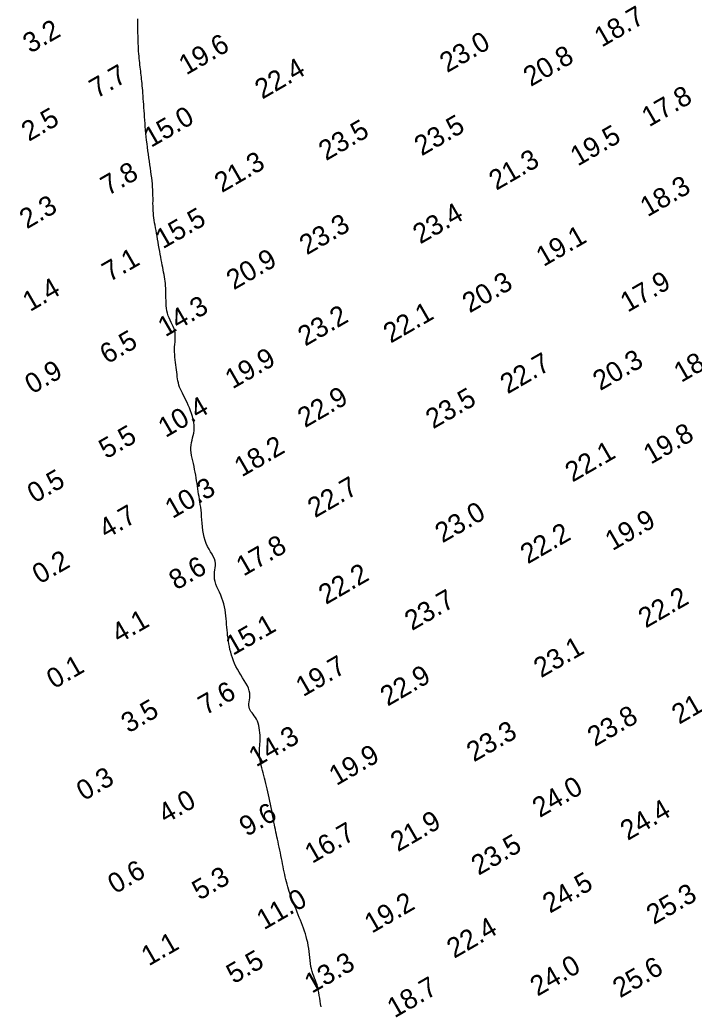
# Model space of a CAD drawing. Extents: x 3024098 to 3056816, y 418252 to 509144.
# Drawn here: x 3026658 to 3026828.3, y 421382.9 to 421631.4 of the extents above; entities that cross this region are included whole.
import ezdxf

# ---------------------------------------------------------------- set-up
doc = ezdxf.new("R2010")
doc.units = 0
doc.layers.add('V-CHAN-CONT-EL10', color=7, linetype='Continuous')
doc.layers.add('V-TOPO-SOUN-0911', color=7, linetype='Continuous')

msp = doc.modelspace()

# ---------------------------------------------------------------- linework, layer by layer
at = {"layer": 'V-CHAN-CONT-EL10'}
for points in [[(3026704.26, 421502.47), (3026704.16, 421503.36), (3026704.08, 421504.26), (3026704.02, 421505.15), (3026703.96, 421506.01), (3026703.9, 421506.83), (3026703.82, 421507.6), (3026703.73, 421508.33), (3026703.63, 421509.02), (3026703.53, 421509.69), (3026703.42, 421510.34), (3026703.31, 421510.98), (3026703.2, 421511.62), (3026703.09, 421512.27), (3026702.99, 421512.93), (3026702.9, 421513.61), (3026702.8, 421514.3), (3026702.7, 421515), (3026702.59, 421515.71), (3026702.48, 421516.43), (3026702.35, 421517.15), (3026702.2, 421517.87), (3026702.04, 421518.59), (3026701.87, 421519.31), (3026701.7, 421520.02), (3026701.54, 421520.72), (3026701.4, 421521.41), (3026701.3, 421522.09), (3026701.24, 421522.75), (3026701.23, 421523.39), (3026701.29, 421524.01), (3026701.39, 421524.62), (3026701.53, 421525.21), (3026701.68, 421525.81), (3026701.83, 421526.41), (3026701.96, 421527.02), (3026702.05, 421527.66), (3026702.09, 421528.32), (3026702.06, 421529.01), (3026701.98, 421529.73), (3026701.84, 421530.46), (3026701.65, 421531.2), (3026701.43, 421531.94), (3026701.17, 421532.68), (3026700.89, 421533.39), (3026700.6, 421534.08), (3026700.29, 421534.73), (3026699.99, 421535.35), (3026699.68, 421535.95), (3026699.39, 421536.52), (3026699.11, 421537.07), (3026698.85, 421537.6), (3026698.61, 421538.13), (3026698.41, 421538.65), (3026698.24, 421539.16), (3026698.1, 421539.67), (3026697.99, 421540.19), (3026697.9, 421540.71), (3026697.82, 421541.25), (3026697.75, 421541.8), (3026697.68, 421542.37), (3026697.61, 421542.96), (3026697.52, 421543.58), (3026697.44, 421544.22), (3026697.36, 421544.88), (3026697.28, 421545.54), (3026697.21, 421546.21), (3026697.16, 421546.87), (3026697.13, 421547.53), (3026697.12, 421548.18), (3026697.15, 421548.81), (3026697.19, 421549.42), (3026697.24, 421550.02), (3026697.28, 421550.6), (3026697.31, 421551.17), (3026697.31, 421551.74), (3026697.27, 421552.29), (3026697.17, 421552.83), (3026697.01, 421553.36), (3026696.8, 421553.9), (3026696.56, 421554.43), (3026696.29, 421554.97), (3026696.02, 421555.52), (3026695.76, 421556.08), (3026695.52, 421556.65), (3026695.33, 421557.25), (3026695.18, 421557.87), (3026695.08, 421558.51), (3026695.02, 421559.16), (3026694.98, 421559.82), (3026694.97, 421560.48), (3026694.96, 421561.14), (3026694.96, 421561.79), (3026694.96, 421562.42), (3026694.94, 421563.03), (3026694.9, 421563.62), (3026694.86, 421564.2), (3026694.8, 421564.77), (3026694.73, 421565.33), (3026694.65, 421565.89), (3026694.57, 421566.45), (3026694.47, 421567.02), (3026694.37, 421567.6), (3026694.26, 421568.2), (3026694.15, 421568.8), (3026694.03, 421569.43), (3026693.91, 421570.07), (3026693.78, 421570.74), (3026693.65, 421571.43), (3026693.52, 421572.14), (3026693.38, 421572.88), (3026693.25, 421573.65), (3026693.11, 421574.42), (3026692.98, 421575.2), (3026692.84, 421575.97), (3026692.71, 421576.73), (3026692.58, 421577.47), (3026692.45, 421578.18), (3026692.33, 421578.86), (3026692.21, 421579.5), (3026692.1, 421580.12), (3026692, 421580.73), (3026691.91, 421581.32), (3026691.83, 421581.91), (3026691.77, 421582.49), (3026691.72, 421583.09), (3026691.7, 421583.7), (3026691.69, 421584.32), (3026691.68, 421584.96), (3026691.69, 421585.62), (3026691.69, 421586.29), (3026691.68, 421586.97), (3026691.67, 421587.68), (3026691.64, 421588.4), (3026691.59, 421589.13), (3026691.52, 421589.89), (3026691.44, 421590.66), (3026691.35, 421591.45), (3026691.24, 421592.25), (3026691.13, 421593.07), (3026691.01, 421593.91), (3026690.88, 421594.76), (3026690.76, 421595.63), (3026690.64, 421596.5), (3026690.52, 421597.39), (3026690.4, 421598.28), (3026690.28, 421599.17), (3026690.17, 421600.06), (3026690.07, 421600.94), (3026689.97, 421601.81), (3026689.89, 421602.67), (3026689.81, 421603.52), (3026689.74, 421604.36), (3026689.67, 421605.18), (3026689.61, 421606), (3026689.55, 421606.8), (3026689.5, 421607.6), (3026689.44, 421608.38), (3026689.39, 421609.16), (3026689.34, 421609.92), (3026689.29, 421610.67), (3026689.24, 421611.4), (3026689.19, 421612.11), (3026689.13, 421612.8), (3026689.08, 421613.46), (3026689.03, 421614.09), (3026688.98, 421614.69), (3026688.93, 421615.26), (3026688.88, 421615.81), (3026688.82, 421616.34), (3026688.77, 421616.86), (3026688.71, 421617.37), (3026688.65, 421617.87), (3026688.59, 421618.38), (3026688.53, 421618.89), (3026688.46, 421619.4), (3026688.39, 421619.93), (3026688.33, 421620.47), (3026688.27, 421621.02), (3026688.21, 421621.58), (3026688.15, 421622.16), (3026688.1, 421622.77), (3026688.06, 421623.39), (3026688.02, 421624.03), (3026687.99, 421624.68), (3026687.96, 421625.34), (3026687.94, 421625.99), (3026687.92, 421626.65), (3026687.9, 421627.29), (3026687.88, 421627.92), (3026687.87, 421628.52), (3026687.85, 421629.12), (3026687.84, 421629.72), (3026687.83, 421630.32), (3026687.83, 421630.93), (3026687.84, 421631.57)], [(3026734.14, 421382.22), (3026734.01, 421382.95), (3026733.89, 421383.68), (3026733.78, 421384.41), (3026733.67, 421385.13), (3026733.55, 421385.83), (3026733.42, 421386.51), (3026733.26, 421387.15), (3026733.09, 421387.75), (3026732.89, 421388.33), (3026732.68, 421388.89), (3026732.47, 421389.44), (3026732.26, 421389.99), (3026732.06, 421390.56), (3026731.87, 421391.15), (3026731.71, 421391.78), (3026731.57, 421392.45), (3026731.46, 421393.16), (3026731.36, 421393.89), (3026731.27, 421394.65), (3026731.19, 421395.43), (3026731.1, 421396.21), (3026730.99, 421396.98), (3026730.87, 421397.75), (3026730.73, 421398.5), (3026730.56, 421399.23), (3026730.36, 421399.95), (3026730.15, 421400.66), (3026729.92, 421401.36), (3026729.68, 421402.05), (3026729.43, 421402.74), (3026729.17, 421403.43), (3026728.9, 421404.11), (3026728.62, 421404.8), (3026728.34, 421405.48), (3026728.06, 421406.16), (3026727.79, 421406.84), (3026727.52, 421407.51), (3026727.26, 421408.17), (3026727, 421408.81), (3026726.76, 421409.45), (3026726.53, 421410.08), (3026726.31, 421410.7), (3026726.1, 421411.32), (3026725.9, 421411.93), (3026725.71, 421412.54), (3026725.54, 421413.16), (3026725.38, 421413.77), (3026725.22, 421414.39), (3026725.08, 421415.02), (3026724.94, 421415.66), (3026724.8, 421416.3), (3026724.67, 421416.95), (3026724.54, 421417.61), (3026724.41, 421418.29), (3026724.28, 421418.97), (3026724.14, 421419.67), (3026723.99, 421420.38), (3026723.85, 421421.09), (3026723.7, 421421.79), (3026723.55, 421422.49), (3026723.4, 421423.18), (3026723.26, 421423.86), (3026723.12, 421424.51), (3026722.98, 421425.14), (3026722.85, 421425.75), (3026722.72, 421426.35), (3026722.59, 421426.95), (3026722.46, 421427.56), (3026722.33, 421428.19), (3026722.2, 421428.84), (3026722.07, 421429.52), (3026721.94, 421430.24), (3026721.8, 421430.99), (3026721.65, 421431.77), (3026721.51, 421432.56), (3026721.36, 421433.36), (3026721.2, 421434.17), (3026721.04, 421434.96), (3026720.88, 421435.74), (3026720.71, 421436.49), (3026720.53, 421437.23), (3026720.35, 421437.94), (3026720.18, 421438.63), (3026720, 421439.31), (3026719.82, 421439.97), (3026719.64, 421440.62), (3026719.47, 421441.27), (3026719.31, 421441.9), (3026719.15, 421442.52), (3026719.01, 421443.13), (3026718.88, 421443.73), (3026718.77, 421444.32), (3026718.68, 421444.9), (3026718.61, 421445.46), (3026718.57, 421446), (3026718.56, 421446.53), (3026718.57, 421447.05), (3026718.6, 421447.56), (3026718.63, 421448.07), (3026718.67, 421448.59), (3026718.7, 421449.11), (3026718.73, 421449.65), (3026718.73, 421450.22), (3026718.72, 421450.8), (3026718.68, 421451.41), (3026718.61, 421452.02), (3026718.51, 421452.62), (3026718.38, 421453.22), (3026718.22, 421453.79), (3026718.03, 421454.33), (3026717.8, 421454.83), (3026717.54, 421455.27), (3026717.26, 421455.68), (3026716.97, 421456.05), (3026716.68, 421456.41), (3026716.42, 421456.76), (3026716.2, 421457.11), (3026716.02, 421457.47), (3026715.92, 421457.85), (3026715.89, 421458.27), (3026715.91, 421458.72), (3026715.97, 421459.2), (3026716.05, 421459.71), (3026716.11, 421460.25), (3026716.14, 421460.81), (3026716.11, 421461.39), (3026716, 421462), (3026715.79, 421462.63), (3026715.5, 421463.27), (3026715.15, 421463.93), (3026714.74, 421464.6), (3026714.31, 421465.29), (3026713.86, 421465.99), (3026713.42, 421466.69), (3026713, 421467.41), (3026712.63, 421468.13), (3026712.29, 421468.85), (3026712, 421469.57), (3026711.73, 421470.3), (3026711.5, 421471.02), (3026711.3, 421471.74), (3026711.12, 421472.45), (3026710.97, 421473.16), (3026710.83, 421473.86), (3026710.72, 421474.55), (3026710.62, 421475.24), (3026710.53, 421475.93), (3026710.46, 421476.62), (3026710.39, 421477.32), (3026710.33, 421478.02), (3026710.27, 421478.73), (3026710.22, 421479.45), (3026710.16, 421480.18), (3026710.1, 421480.92), (3026710.01, 421481.66), (3026709.9, 421482.41), (3026709.76, 421483.16), (3026709.58, 421483.91), (3026709.35, 421484.65), (3026709.08, 421485.39), (3026708.77, 421486.12), (3026708.45, 421486.84), (3026708.13, 421487.55), (3026707.83, 421488.24), (3026707.57, 421488.92), (3026707.36, 421489.57), (3026707.23, 421490.2), (3026707.18, 421490.8), (3026707.19, 421491.39), (3026707.25, 421491.96), (3026707.33, 421492.51), (3026707.4, 421493.06), (3026707.44, 421493.61), (3026707.44, 421494.15), (3026707.35, 421494.7), (3026707.17, 421495.26), (3026706.91, 421495.84), (3026706.59, 421496.43), (3026706.23, 421497.05), (3026705.85, 421497.7), (3026705.48, 421498.39), (3026705.14, 421499.12), (3026704.83, 421499.89), (3026704.59, 421500.72), (3026704.4, 421501.58), (3026704.26, 421502.47)]]:
    msp.add_lwpolyline(points, dxfattribs=at)

# ---------------------------------------------------------------- texts
at = {"layer": 'V-TOPO-SOUN-0911'}
for s, p in [('18.7 ', (3026804.96, 421624.28)), ('3.2', (3026660.7, 421622.74)), ('23.0 ', (3026765.93, 421617.85)), ('19.6 ', (3026700.07, 421617.26)), ('20.8 ', (3026787.04, 421614.34)), ('22.4 ', (3026719.26, 421611.16)), ('7.7', (3026677.46, 421611.36)), ('17.8 ', (3026816.93, 421604.17)), ('2.5', (3026660.33, 421600.5)), ('15.0 ', (3026691.19, 421598.98)), ('23.5 ', (3026735.36, 421595.64)), ('23.5 ', (3026759.51, 421596.85)), ('19.5 ', (3026798.91, 421594.26)), ('21.3 ', (3026778.35, 421588.16)), ('21.3 ', (3026709.06, 421587.57)), ('7.8', (3026680.32, 421586.82)), ('18.3 ', (3026816.54, 421581.47)), ('2.3', (3026659.84, 421578.42)), ('15.5 ', (3026694.18, 421573.39)), ('23.4 ', (3026759.15, 421574.61)), ('23.3 ', (3026730.51, 421571.85)), ('19.1 ', (3026790.27, 421568.91)), ('7.1', (3026680.69, 421565.08)), ('20.9 ', (3026712.07, 421563.03)), ('1.4', (3026660.63, 421557.55)), ('20.3 ', (3026771.62, 421557.22)), ('17.9 ', (3026811.52, 421557.38)), ('14.3 ', (3026694.78, 421551.18)), ('23.2 ', (3026730.12, 421548.82)), ('22.1 ', (3026751.69, 421549.59)), ('6.5', (3026680.11, 421544.33)), ('18.8 ', (3026825.03, 421539.67)), ('19.9 ', (3026711.75, 421538.03)), ('22.7 ', (3026781.2, 421536.78)), ('20.3 ', (3026804.59, 421537.6)), ('0.9', (3026661.19, 421536.75)), ('22.9 ', (3026730.05, 421528.25)), ('23.5 ', (3026762.39, 421527.95)), ('10.4 ', (3026694.85, 421525.76)), ('5.5', (3026679.88, 421520.38)), ('19.8 ', (3026817.36, 421519.03)), ('18.2 ', (3026714.08, 421515.82)), ('22.1 ', (3026797.59, 421514.52)), ('0.5', (3026661.8, 421509.23)), ('10.3 ', (3026696.59, 421505.32)), ('22.7 ', (3026732.58, 421505.51)), ('4.7', (3026679.89, 421500.24)), ('23.0 ', (3026764.75, 421499.18)), ('19.9 ', (3026807.68, 421497.21)), ('22.2 ', (3026786.29, 421493.87)), ('17.8 ', (3026714.54, 421490.78)), ('0.2', (3026663.06, 421488.79)), ('8.6', (3026697.57, 421487.28)), ('22.2 ', (3026735.34, 421483.63)), ('23.7 ', (3026757.05, 421477.04)), ('22.2 ', (3026816.08, 421477.69)), ('4.1', (3026683.09, 421473.84)), ('15.1 ', (3026711.86, 421470.78)), ('23.1 ', (3026789.65, 421465.14)), ('0.1', (3026666.68, 421462.33)), ('19.7 ', (3026729.59, 421460.37)), ('22.9 ', (3026750.92, 421457.97)), ('7.6', (3026704.95, 421455.72)), ('21.8 ', (3026824.51, 421453.41)), ('3.5', (3026685.49, 421451.19)), ('23.8 ', (3026803.22, 421447.77)), ('23.3 ', (3026772.7, 421443.9)), ('14.3 ', (3026717.72, 421442.65)), ('19.9 ', (3026737.99, 421437.93)), ('0.3', (3026674.21, 421434.1)), ('24.0 ', (3026789.32, 421429.86)), ('4.0', (3026694.87, 421428.35)), ('24.4 ', (3026811.52, 421424.08)), ('9.6', (3026715.32, 421425.08)), ('21.9 ', (3026753.51, 421421.23)), ('16.7 ', (3026731.86, 421418.28)), ('23.5 ', (3026773.88, 421415.29)), ('0.6', (3026682.12, 421410.61)), ('5.3', (3026703.41, 421409)), ('24.5 ', (3026791.89, 421405.71)), ('25.3 ', (3026818.11, 421402.86)), ('11.0 ', (3026719.7, 421401.54)), ('19.2 ', (3026746.92, 421400.66)), ('22.4 ', (3026767.72, 421394.33)), ('1.1', (3026690.6, 421392.41)), ('5.5', (3026712.06, 421387.9)), ('13.3 ', (3026731.79, 421385.5)), ('24.0 ', (3026788.76, 421384.78)), ('25.6 ', (3026809.61, 421384.36)), ('18.7 ', (3026752.66, 421379.3))]:
    msp.add_text(s, height=5, rotation=30, dxfattribs=at).set_placement(p)

doc.saveas('drawing.dxf')
